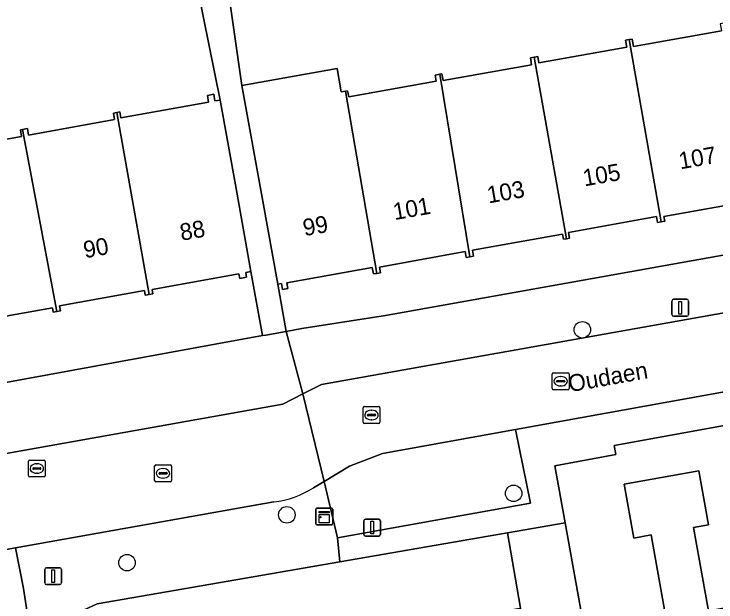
# Model space of a CAD drawing. Extents: x 157793 to 159380, y 380877 to 382313.
# Drawn here: x 158372.58 to 158414.16, y 381426.55 to 381461.39 of the extents above; entities that cross this region are included whole.
import ezdxf

# ---------------------------------------------------------------- set-up
doc = ezdxf.new("R2010")
doc.units = 0
for name, color, linetype in [('IMGEO_Boom', 7, 'Continuous'), ('IMGEO_Erf', 7, 'Continuous'), ('IMGEO_Groenvoorziening', 7, 'Continuous'), ('IMGEO_Kast', 7, 'Continuous'), ('IMGEO_Kolk', 7, 'Continuous'), ('IMGEO_Lichtmast', 7, 'Continuous'), ('IMGEO_Openbare_ruimte_label', 7, 'Continuous'), ('IMGEO_Pand', 7, 'Continuous'), ('IMGEO_Pand_nummerreeks', 7, 'Continuous'), ('IMGEO_Parkeervlak_open', 7, 'Continuous'), ('IMGEO_Rijbaan_lokaal_open', 7, 'Continuous'), ('IMGEO_Rioolput', 7, 'Continuous'), ('IMGEO_Voetpad_open', 7, 'Continuous')]:
    doc.layers.add(name, color=color, linetype=linetype)

msp = doc.modelspace()

# ---------------------------------------------------------------- linework, layer by layer
at = {"layer": 'IMGEO_Boom'}
for centre in [(158406.245, 381442.684), (158402.174, 381432.988), (158388.741, 381431.716), (158379.274, 381428.878)]:
    msp.add_circle(centre, 0.489, dxfattribs=at)
at = {"layer": 'IMGEO_Erf'}
for points in [[(158367.757, 381453.196), (158373.029, 381454.146), (158372.96, 381454.527), (158373.079, 381454.549), (158373.374, 381454.602), (158373.442, 381454.225), (158378.533, 381455.143), (158378.465, 381455.52), (158378.663, 381455.555), (158378.85, 381455.589), (158378.912, 381455.245), (158384.102, 381456.181), (158384.032, 381456.57), (158384.408, 381456.638), (158384.479, 381456.244), (158384.783, 381456.299), (158381.791, 381471.153), (158376.065, 381470.239), (158375.466, 381473.993), (158360.761, 381466.827)], [(158385.085, 381464.099), (158386.078, 381457.157), (158391.713, 381458.173), (158391.964, 381456.782), (158392.212, 381456.827), (158392.337, 381456.849), (158392.403, 381456.485), (158397.592, 381457.421), (158397.527, 381457.78), (158397.806, 381457.83), (158397.929, 381457.852), (158398.002, 381457.448), (158403.238, 381458.393), (158403.166, 381458.791), (158403.401, 381458.834), (158403.606, 381458.871), (158403.674, 381458.493), (158408.881, 381459.432), (158408.808, 381459.84), (158409.018, 381459.878), (158409.196, 381459.91), (158409.276, 381459.466), (158414.49, 381460.406)], [(158416.381, 381450.352), (158411.079, 381449.396), (158411.128, 381449.125), (158410.914, 381449.086), (158410.7, 381449.047), (158410.638, 381449.393), (158405.419, 381448.452), (158405.481, 381448.108), (158405.299, 381448.075), (158405.12, 381448.043), (158405.064, 381448.355), (158399.743, 381447.396), (158399.805, 381447.05), (158399.582, 381447.01), (158399.36, 381446.97), (158399.298, 381447.314), (158394.223, 381446.399), (158394.283, 381446.063), (158394.077, 381446.026), (158393.872, 381445.989), (158393.803, 381446.37), (158388.747, 381445.459), (158388.805, 381445.137), (158388.48, 381445.078), (158388.417, 381445.426), (158388.2, 381445.387), (158388.705, 381442.588), (158389.628, 381442.752), (158394.586, 381443.534), (158434.145, 381450.6)], [(158353.628, 381436.175), (158387.301, 381442.337), (158386.616, 381446.135), (158386.303, 381446.079), (158386.354, 381445.795), (158385.946, 381445.721), (158385.895, 381446.005), (158380.757, 381445.078), (158380.804, 381444.817), (158380.579, 381444.777), (158380.353, 381444.736), (158380.305, 381445.003), (158375.271, 381444.095), (158375.324, 381443.803), (158375.115, 381443.765), (158374.907, 381443.728), (158374.86, 381443.99), (158369.636, 381443.048)], [(158423.88, 381438.688), (158408.121, 381435.824), (158408.23, 381435.291), (158404.617, 381434.627), (158405.232, 381431.245), (158406.31, 381425.206), (158406.731, 381425.281), (158406.827, 381424.744), (158411.216, 381425.529), (158410.323, 381430.524), (158409.297, 381430.341), (158408.727, 381433.527), (158413.145, 381434.317), (158413.714, 381431.131), (158412.829, 381430.973), (158413.715, 381426.018), (158417.897, 381426.765)], [(158418.518, 381396.255), (158409.932, 381394.841), (158409.772, 381395.813), (158406.429, 381395.262), (158405.784, 381399.177), (158405.032, 381403.744), (158408.207, 381404.266), (158407.751, 381407.041), (158404.408, 381406.49), (158403.754, 381410.459), (158403.011, 381414.972), (158404.022, 381415.138), (158403.598, 381417.717), (158400.991, 381417.256), (158400.269, 381421.344), (158399.508, 381425.651), (158402.397, 381426.162), (158402.574, 381426.193), (158401.802, 381430.651), (158401.691, 381430.632), (158391.883, 381428.934), (158377.508, 381426.445), (158376.475, 381425.963)]]:
    msp.add_lwpolyline(points, dxfattribs=at)
at = {"layer": 'IMGEO_Groenvoorziening'}
msp.add_lwpolyline([(158402.292, 381436.775), (158394.416, 381435.342), (158392.45, 381434.61), (158390.946, 381433.696), (158391.741, 381430.36), (158403.177, 381432.417)], close=True, dxfattribs=at)
at = {"layer": 'IMGEO_Kast'}
for p, q in [((158390.53, 381432.121), (158391.371, 381432.121)), ((158391.371, 381432.121), (158390.53, 381432.121)), ((158390.455, 381431.196), (158390.455, 381432.037)), ((158390.455, 381432.037), (158390.455, 381431.196)), ((158391.455, 381432.046), (158391.455, 381431.205)), ((158391.455, 381431.205), (158391.455, 381432.046)), ((158391.38, 381431.121), (158390.539, 381431.121)), ((158390.539, 381431.121), (158391.38, 381431.121))]:
    msp.add_line(p, q, dxfattribs=at)
for points in [[(158390.65, 381431.911), (158391.25, 381431.911), (158391.25, 381431.826), (158390.65, 381431.826), (158390.65, 381431.911)], [(158390.65, 381431.736), (158391.25, 381431.736), (158391.25, 381431.247), (158390.65, 381431.247), (158390.65, 381431.736)]]:
    msp.add_lwpolyline(points, dxfattribs=at)
msp.add_circle((158390.734, 381431.585), 0.0377, dxfattribs=at)
for centre, start, end in [((158390.533, 381432.043), 92.4484, 184.2845), ((158390.533, 381432.043), 92.4484, 184.2845), ((158391.377, 381432.043), 2.4484, 94.2845), ((158391.377, 381432.043), 2.4484, 94.2845), ((158390.533, 381431.199), 182.4484, 274.2845), ((158390.533, 381431.199), 182.4484, 274.2845), ((158391.377, 381431.199), 272.4484, 4.2845), ((158391.377, 381431.199), 272.4484, 4.2845)]:
    msp.add_arc(centre, 0.0779, start, end, dxfattribs=at)
at = {"layer": 'IMGEO_Kolk'}
for p, q in [((158404.457, 381439.206), (158404.457, 381440.058)), ((158404.532, 381440.132), (158405.384, 381440.132)), ((158405.458, 381440.058), (158405.458, 381439.206)), ((158404.716, 381439.626), (158404.716, 381439.638)), ((158404.759, 381439.675), (158405.157, 381439.675)), ((158404.945, 381439.912), (158404.97, 381439.912)), ((158405.2, 381439.638), (158405.2, 381439.626)), ((158405.154, 381439.589), (158404.756, 381439.589)), ((158404.968, 381439.352), (158404.943, 381439.352)), ((158405.384, 381439.132), (158404.532, 381439.132)), ((158393.257, 381437.205), (158393.257, 381438.057)), ((158393.332, 381438.131), (158394.184, 381438.131)), ((158394.258, 381438.057), (158394.258, 381437.205)), ((158393.516, 381437.625), (158393.516, 381437.637)), ((158393.954, 381437.588), (158393.556, 381437.588)), ((158393.559, 381437.674), (158393.957, 381437.674)), ((158393.745, 381437.911), (158393.77, 381437.911)), ((158394, 381437.637), (158394, 381437.625)), ((158394.184, 381437.131), (158393.332, 381437.131)), ((158393.768, 381437.351), (158393.743, 381437.351)), ((158380.984, 381434.674), (158381.836, 381434.674)), ((158380.909, 381433.748), (158380.909, 381434.6)), ((158381.211, 381434.217), (158381.609, 381434.217)), ((158381.397, 381434.454), (158381.422, 381434.454)), ((158381.91, 381434.6), (158381.91, 381433.748)), ((158381.168, 381434.168), (158381.168, 381434.18)), ((158381.606, 381434.131), (158381.208, 381434.131)), ((158381.42, 381433.894), (158381.395, 381433.894)), ((158381.652, 381434.18), (158381.652, 381434.168)), ((158381.836, 381433.674), (158380.984, 381433.674))]:
    msp.add_line(p, q, dxfattribs=at)
for points in [[(158404.457, 381439.206), (158404.457, 381440.058)], [(158404.532, 381440.132), (158405.384, 381440.132)], [(158405.458, 381440.058), (158405.458, 381439.206)], [(158405.384, 381439.132), (158404.532, 381439.132)], [(158393.257, 381437.205), (158393.257, 381438.057)], [(158393.332, 381438.131), (158394.184, 381438.131)], [(158394.258, 381438.057), (158394.258, 381437.205)], [(158394.184, 381437.131), (158393.332, 381437.131)], [(158380.984, 381434.674), (158381.836, 381434.674)], [(158380.909, 381433.748), (158380.909, 381434.6)], [(158381.91, 381434.6), (158381.91, 381433.748)], [(158381.836, 381433.674), (158380.984, 381433.674)]]:
    msp.add_lwpolyline(points, dxfattribs=at)
for centre, radius, start, end in [((158404.534, 381440.056), 0.0765, 91.552, 178.448), ((158404.534, 381440.056), 0.0765, 91.552, 178.448), ((158405.382, 381440.056), 0.0765, 1.552, 88.448), ((158405.382, 381440.056), 0.0765, 1.552, 88.448), ((158404.756, 381439.635), 0.0403, 85.8775, 175.7526), ((158404.753, 381439.625), 0.0366, 178.938, 274.7102), ((158405.157, 381439.632), 0.043, 264.8664, 352.4533), ((158405.161, 381439.637), 0.0386, 1.7309, 96.639), ((158404.534, 381439.208), 0.0765, 181.552, 268.448), ((158404.534, 381439.208), 0.0765, 181.552, 268.448), ((158405.382, 381439.208), 0.0765, 271.552, 358.448), ((158405.382, 381439.208), 0.0765, 271.552, 358.448), ((158393.334, 381438.055), 0.0765, 91.552, 178.448), ((158393.334, 381438.055), 0.0765, 91.552, 178.448), ((158394.182, 381438.055), 0.0765, 1.552, 88.448), ((158394.182, 381438.055), 0.0765, 1.552, 88.448), ((158393.556, 381437.634), 0.0403, 85.8775, 175.7526), ((158393.553, 381437.624), 0.0366, 178.938, 274.7102), ((158393.957, 381437.631), 0.043, 264.8664, 352.4533), ((158393.961, 381437.636), 0.0386, 1.7309, 96.639), ((158393.334, 381437.207), 0.0765, 181.552, 268.448), ((158393.334, 381437.207), 0.0765, 181.552, 268.448), ((158394.182, 381437.207), 0.0765, 271.552, 358.448), ((158394.182, 381437.207), 0.0765, 271.552, 358.448), ((158380.986, 381434.598), 0.0765, 91.552, 178.448), ((158380.986, 381434.598), 0.0765, 91.552, 178.448), ((158381.834, 381434.598), 0.0765, 1.552, 88.448), ((158381.834, 381434.598), 0.0765, 1.552, 88.448), ((158381.208, 381434.177), 0.0403, 85.8775, 175.7526), ((158381.613, 381434.179), 0.0386, 1.7309, 96.639), ((158381.205, 381434.167), 0.0366, 178.938, 274.7102), ((158381.609, 381434.174), 0.043, 264.8664, 352.4533), ((158380.986, 381433.75), 0.0765, 181.552, 268.448), ((158380.986, 381433.75), 0.0765, 181.552, 268.448), ((158381.834, 381433.75), 0.0765, 271.552, 358.448), ((158381.834, 381433.75), 0.0765, 271.552, 358.448)]:
    msp.add_arc(centre, radius, start, end, dxfattribs=at)
for centre, major_axis, ratio, start_param, end_param in [((158404.944, 381439.632), (-0.387, 0.002), 0.722429, 4.712389, 7.853982), ((158404.969, 381439.632), (-0.39, 0.002), 0.717154, 1.570796, 4.712389), ((158393.744, 381437.631), (-0.387, 0.002), 0.722429, 4.712389, 7.853982), ((158393.769, 381437.631), (-0.39, 0.002), 0.717154, 1.570796, 4.712389), ((158381.396, 381434.174), (-0.387, 0.002), 0.722429, 4.712389, 7.853982), ((158381.421, 381434.174), (-0.39, 0.002), 0.717154, 1.570796, 4.712389)]:
    msp.add_ellipse(centre, major_axis=major_axis, ratio=ratio, start_param=start_param, end_param=end_param, dxfattribs=at)
at = {"layer": 'IMGEO_Lichtmast'}
for p, q in [((158411.549, 381443.587), (158411.549, 381444.387)), ((158411.549, 381444.387), (158411.549, 381443.587)), ((158411.649, 381444.487), (158412.439, 381444.487)), ((158412.439, 381444.487), (158411.649, 381444.487)), ((158412.539, 381444.387), (158412.539, 381443.587)), ((158412.539, 381443.587), (158412.539, 381444.387)), ((158412.439, 381443.487), (158411.649, 381443.487)), ((158411.649, 381443.487), (158412.439, 381443.487)), ((158393.297, 381430.557), (158393.297, 381431.357)), ((158393.297, 381431.357), (158393.297, 381430.557)), ((158393.397, 381431.457), (158394.187, 381431.457)), ((158394.187, 381431.457), (158393.397, 381431.457)), ((158394.287, 381431.357), (158394.287, 381430.557)), ((158394.287, 381430.557), (158394.287, 381431.357)), ((158394.187, 381430.457), (158393.397, 381430.457)), ((158393.397, 381430.457), (158394.187, 381430.457)), ((158374.399, 381427.678), (158374.399, 381428.478)), ((158374.399, 381428.478), (158374.399, 381427.678)), ((158374.499, 381428.578), (158375.289, 381428.578)), ((158375.289, 381428.578), (158374.499, 381428.578)), ((158375.389, 381428.478), (158375.389, 381427.678)), ((158375.389, 381427.678), (158375.389, 381428.478)), ((158375.289, 381427.578), (158374.499, 381427.578)), ((158374.499, 381427.578), (158375.289, 381427.578))]:
    msp.add_line(p, q, dxfattribs=at)
for points in [[(158411.969, 381444.362), (158412.119, 381444.362), (158412.119, 381443.612), (158411.969, 381443.612), (158411.969, 381444.362)], [(158393.717, 381431.332), (158393.867, 381431.332), (158393.867, 381430.582), (158393.717, 381430.582), (158393.717, 381431.332)], [(158374.819, 381428.453), (158374.969, 381428.453), (158374.969, 381427.703), (158374.819, 381427.703), (158374.819, 381428.453)]]:
    msp.add_lwpolyline(points, dxfattribs=at)
for centre, start, end in [((158411.649, 381444.387), 90, 180), ((158411.649, 381444.387), 90, 180), ((158412.439, 381444.387), 0, 90), ((158412.439, 381444.387), 360, 90), ((158411.649, 381443.587), 180, 270), ((158411.649, 381443.587), 180, 270), ((158412.439, 381443.587), 270, 0), ((158412.439, 381443.587), 270, 0), ((158393.397, 381431.357), 90, 180), ((158393.397, 381431.357), 90, 180), ((158394.187, 381431.357), 0, 90), ((158394.187, 381431.357), 360, 90), ((158393.397, 381430.557), 180, 270), ((158393.397, 381430.557), 180, 270), ((158394.187, 381430.557), 270, 0), ((158394.187, 381430.557), 270, 0), ((158374.499, 381428.478), 90, 180), ((158374.499, 381428.478), 90, 180), ((158375.289, 381428.478), 0, 90), ((158375.289, 381428.478), 360, 90), ((158374.499, 381427.678), 180, 270), ((158374.499, 381427.678), 180, 270), ((158375.289, 381427.678), 270, 0), ((158375.289, 381427.678), 270, 0)]:
    msp.add_arc(centre, 0.1, start, end, dxfattribs=at)
at = {"layer": 'IMGEO_Pand'}
for points in [[(158416.652, 381450.086), (158414.649, 381460.855), (158414.417, 381460.813), (158414.49, 381460.406), (158409.276, 381459.466), (158409.196, 381459.91), (158409.018, 381459.878), (158410.914, 381449.086), (158411.128, 381449.125), (158411.079, 381449.396), (158416.381, 381450.352), (158416.436, 381450.047)], [(158403.401, 381458.834), (158405.299, 381448.075), (158405.481, 381448.108), (158405.419, 381448.452), (158410.638, 381449.393), (158410.7, 381449.047), (158410.914, 381449.086), (158409.018, 381459.878), (158408.808, 381459.84), (158408.881, 381459.432), (158403.674, 381458.493), (158403.606, 381458.871)], [(158403.401, 381458.834), (158403.166, 381458.791), (158403.238, 381458.393), (158398.002, 381457.448), (158397.929, 381457.852), (158397.806, 381457.83), (158399.582, 381447.01), (158399.805, 381447.05), (158399.743, 381447.396), (158405.064, 381448.355), (158405.12, 381448.043), (158405.299, 381448.075)], [(158392.212, 381456.827), (158391.964, 381456.782), (158391.713, 381458.173), (158386.078, 381457.157), (158387.313, 381450.308), (158388.2, 381445.387), (158388.417, 381445.426), (158388.48, 381445.078), (158388.805, 381445.137), (158388.747, 381445.459), (158393.803, 381446.37), (158393.872, 381445.989), (158394.077, 381446.026)], [(158397.806, 381457.83), (158397.527, 381457.78), (158397.592, 381457.421), (158392.403, 381456.485), (158392.337, 381456.849), (158392.212, 381456.827), (158394.077, 381446.026), (158394.283, 381446.063), (158394.223, 381446.399), (158399.298, 381447.314), (158399.36, 381446.97), (158399.582, 381447.01)], [(158380.579, 381444.777), (158380.804, 381444.817), (158380.757, 381445.078), (158385.895, 381446.005), (158385.946, 381445.721), (158386.354, 381445.795), (158386.303, 381446.079), (158386.616, 381446.135), (158385.729, 381451.056), (158384.783, 381456.299), (158384.479, 381456.244), (158384.408, 381456.638), (158384.032, 381456.57), (158384.102, 381456.181), (158378.912, 381455.245), (158378.85, 381455.589), (158378.663, 381455.555)], [(158373.079, 381454.549), (158375.115, 381443.765), (158375.324, 381443.803), (158375.271, 381444.095), (158380.305, 381445.003), (158380.353, 381444.736), (158380.579, 381444.777), (158378.663, 381455.555), (158378.465, 381455.52), (158378.533, 381455.143), (158373.442, 381454.225), (158373.374, 381454.602)], [(158373.079, 381454.549), (158372.96, 381454.527), (158373.029, 381454.146), (158367.757, 381453.196), (158367.695, 381453.539), (158367.489, 381453.502), (158369.497, 381442.74), (158369.685, 381442.774), (158369.636, 381443.048), (158374.86, 381443.99), (158374.907, 381443.728), (158375.115, 381443.765)]]:
    msp.add_lwpolyline(points, close=True, dxfattribs=at)
msp.add_lwpolyline([(158417.897, 381426.765), (158413.715, 381426.018), (158412.829, 381430.973), (158413.714, 381431.131), (158413.145, 381434.317), (158408.727, 381433.527), (158409.297, 381430.341), (158410.323, 381430.524), (158411.216, 381425.529), (158406.827, 381424.744), (158406.731, 381425.281), (158406.31, 381425.206), (158407.278, 381419.793), (158408.266, 381414.262), (158408.662, 381414.333), (158409.075, 381412.023), (158414.559, 381413.003), (158414.147, 381415.32), (158414.571, 381415.396)], dxfattribs=at)
at = {"layer": 'IMGEO_Parkeervlak_open'}
msp.add_lwpolyline([(158373.513, 381424.892), (158373.135, 381427.348), (158372.662, 381429.759), (158353.167, 381426.285), (158354.039, 381421.408), (158366.649, 381423.721), (158366.593, 381424.003), (158368.732, 381424.401), (158368.797, 381424.08), (158369.231, 381424.147)], close=True, dxfattribs=at)
at = {"layer": 'IMGEO_Rijbaan_lokaal_open'}
for points in [[(158430.056, 381446.433), (158390.797, 381439.449), (158389.687, 381438.882), (158390.946, 381433.696), (158392.45, 381434.61), (158394.416, 381435.342), (158402.292, 381436.775), (158429.544, 381441.688)], [(158390.318, 381433.326), (158390.946, 381433.696), (158389.687, 381438.882), (158388.503, 381438.277), (158347.078, 381430.896), (158347.04, 381431.137), (158344.88, 381430.73)], [(158347.25, 381425.025), (158348.082, 381425.151), (158348.074, 381425.37), (158353.167, 381426.285), (158372.662, 381429.759), (158387.962, 381432.489)]]:
    msp.add_lwpolyline(points, dxfattribs=at)
msp.add_arc((158387.396, 381437.818), 5.359, 276.068, 303.0485, dxfattribs=at)
at = {"layer": 'IMGEO_Rioolput'}
for p, q in [((158373.432, 381434.035), (158373.432, 381434.887)), ((158373.507, 381434.961), (158374.359, 381434.961)), ((158373.92, 381434.741), (158373.945, 381434.741)), ((158374.433, 381434.887), (158374.433, 381434.035)), ((158373.691, 381434.455), (158373.691, 381434.467)), ((158374.129, 381434.418), (158373.731, 381434.418)), ((158373.734, 381434.504), (158374.132, 381434.504)), ((158374.175, 381434.467), (158374.175, 381434.455)), ((158374.359, 381433.961), (158373.507, 381433.961)), ((158373.943, 381434.181), (158373.918, 381434.181))]:
    msp.add_line(p, q, dxfattribs=at)
for points in [[(158373.432, 381434.035), (158373.432, 381434.887)], [(158373.507, 381434.961), (158374.359, 381434.961)], [(158374.433, 381434.887), (158374.433, 381434.035)], [(158374.359, 381433.961), (158373.507, 381433.961)]]:
    msp.add_lwpolyline(points, dxfattribs=at)
for centre, radius, start, end in [((158373.509, 381434.885), 0.0765, 91.552, 178.448), ((158373.509, 381434.885), 0.0765, 91.552, 178.448), ((158374.357, 381434.885), 0.0765, 1.552, 88.448), ((158374.357, 381434.885), 0.0765, 1.552, 88.448), ((158373.731, 381434.464), 0.0403, 85.8775, 175.7526), ((158373.728, 381434.454), 0.0366, 178.938, 274.7102), ((158374.132, 381434.461), 0.043, 264.8664, 352.4533), ((158374.136, 381434.466), 0.0386, 1.7309, 96.639), ((158373.509, 381434.037), 0.0765, 181.552, 268.448), ((158373.509, 381434.037), 0.0765, 181.552, 268.448), ((158374.357, 381434.037), 0.0765, 271.552, 358.448), ((158374.357, 381434.037), 0.0765, 271.552, 358.448)]:
    msp.add_arc(centre, radius, start, end, dxfattribs=at)
for centre, major_axis, ratio, start_param, end_param in [((158373.919, 381434.461), (-0.387, 0.002), 0.722429, 4.712389, 7.853982), ((158373.944, 381434.461), (-0.39, 0.002), 0.717154, 1.570796, 4.712389)]:
    msp.add_ellipse(centre, major_axis=major_axis, ratio=ratio, start_param=start_param, end_param=end_param, dxfattribs=at)
at = {"layer": 'IMGEO_Voetpad_open'}
for points in [[(158386.078, 381457.157), (158385.085, 381464.099), (158384.623, 381466.664), (158383.736, 381471.584), (158381.772, 381471.271), (158381.791, 381471.153), (158384.783, 381456.299), (158385.729, 381451.056), (158386.616, 381446.135), (158387.301, 381442.337), (158387.491, 381442.372), (158388.705, 381442.588), (158388.2, 381445.387), (158387.313, 381450.308)], [(158388.503, 381438.277), (158389.687, 381438.882), (158388.705, 381442.588), (158387.491, 381442.372), (158387.301, 381442.337), (158353.628, 381436.175), (158352.398, 381435.95), (158347.332, 381435.023), (158347.326, 381435.057), (158346.431, 381434.929), (158347.04, 381431.137), (158347.078, 381430.896)]]:
    msp.add_lwpolyline(points, close=True, dxfattribs=at)
for points in [[(158464.422, 381447.924), (158464.88, 381448.294), (158464.449, 381450.402), (158461.278, 381449.879), (158461.076, 381449.936), (158459.22, 381448.998), (158440.515, 381445.553), (158438.502, 381445.428), (158436.724, 381446.379), (158436.22, 381447.293), (158435.964, 381448.094), (158435.679, 381449.847), (158435.516, 381450.845), (158434.145, 381450.6), (158394.586, 381443.534), (158389.628, 381442.752), (158388.705, 381442.588), (158389.687, 381438.882), (158390.797, 381439.449), (158430.056, 381446.433)], [(158429.544, 381441.688), (158402.292, 381436.775), (158403.177, 381432.417), (158391.741, 381430.36), (158391.883, 381428.934), (158401.691, 381430.632), (158401.802, 381430.651), (158405.232, 381431.245), (158404.617, 381434.627), (158408.23, 381435.291), (158408.121, 381435.824), (158423.88, 381438.688), (158424.032, 381438.042), (158427.357, 381438.657), (158428.488, 381432.615), (158432.139, 381433.276), (158432.026, 381433.911), (158436.479, 381434.707), (158436.593, 381434.067), (158443.362, 381435.3), (158443.25, 381435.927), (158447.625, 381436.709)], [(158391.741, 381430.36), (158390.946, 381433.696), (158390.318, 381433.326)], [(158387.962, 381432.489), (158372.662, 381429.759), (158373.135, 381427.348), (158373.513, 381424.892), (158376.024, 381425.328)], [(158419.211, 381402.615), (158410.621, 381401.079), (158408.266, 381414.262), (158407.278, 381419.793), (158406.31, 381425.206), (158405.232, 381431.245), (158401.802, 381430.651), (158402.574, 381426.193), (158403.335, 381421.883), (158404.057, 381417.798), (158403.598, 381417.717), (158404.022, 381415.138), (158404.088, 381415.149), (158406.354, 381415.522), (158407.091, 381411.048), (158407.751, 381407.041), (158408.207, 381404.266), (158408.375, 381404.294), (158409.124, 381399.747), (158409.772, 381395.813), (158409.932, 381394.841), (158418.518, 381396.255)], [(158376.475, 381425.963), (158377.508, 381426.445), (158391.883, 381428.934), (158391.741, 381430.36)]]:
    msp.add_lwpolyline(points, dxfattribs=at)
msp.add_arc((158387.396, 381437.818), 5.359, 276.068, 303.0485, dxfattribs=at)

# ---------------------------------------------------------------- texts
at = {"layer": 'IMGEO_Openbare_ruimte_label'}
msp.add_text('Oudaen', height=1, rotation=10.1408, dxfattribs=at).set_placement((158405.505, 381438.982))
at = {"layer": 'IMGEO_Pand_nummerreeks'}
for s, rotation, p in [('107', 10.0814, (158412.049, 381452.187)), ('105', 10.0814, (158406.369, 381451.177)), ('103', 10.0814, (158400.69, 381450.168)), ('101', 10.0814, (158395.123, 381449.178)), ('88', 10.25, (158382.499, 381447.952)), ('99', 10.0814, (158389.785, 381448.228)), ('90', 10.25, (158376.783, 381446.918))]:
    msp.add_text(s, height=1, rotation=rotation, dxfattribs=at).set_placement(p)

doc.saveas('drawing.dxf')
